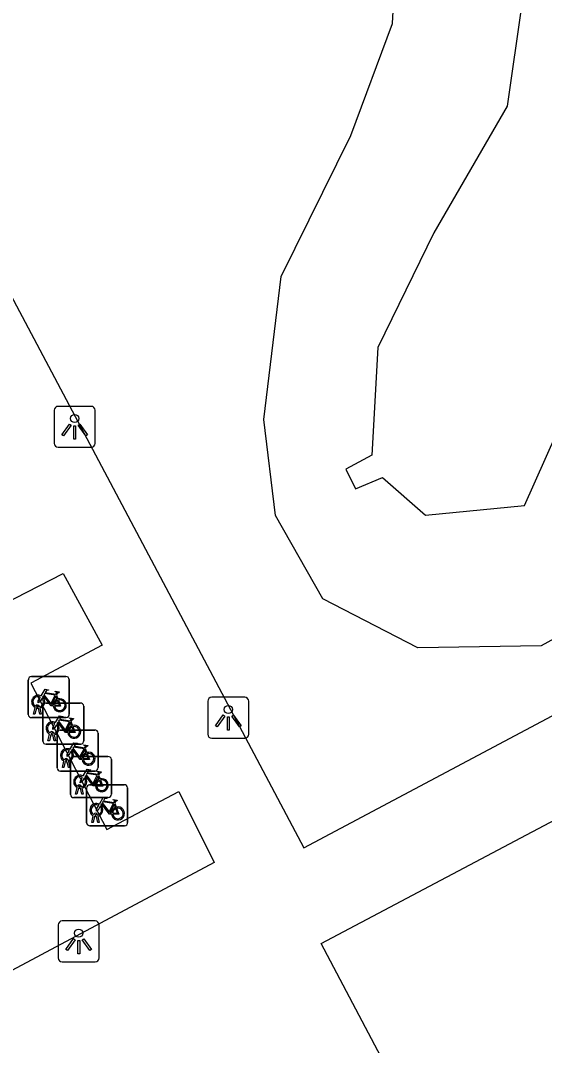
# Model space of a CAD drawing. Extents: x 162880 to 165536, y 384011 to 385179.
# Drawn here: x 163060.47 to 163073.26, y 384154.18 to 384179.16 of the extents above; entities that cross this region are included whole.
import ezdxf

# ---------------------------------------------------------------- set-up
doc = ezdxf.new("R2010")
doc.units = 0
for name, color, linetype in [('IMGEO_Fietsenrek', 7, 'Continuous'), ('IMGEO_Groenvoorziening', 7, 'Continuous'), ('IMGEO_Lichtpunt', 7, 'Continuous'), ('IMGEO_Meer_plas_ven_vijver', 7, 'Continuous'), ('IMGEO_Pand', 7, 'Continuous'), ('IMGEO_Rijbaan_lokaal_open', 7, 'Continuous')]:
    doc.layers.add(name, color=color, linetype=linetype)

msp = doc.modelspace()

# ---------------------------------------------------------------- linework, layer by layer
at = {"layer": 'IMGEO_Fietsenrek'}
for p, q in [((163060.661, 384162.246), (163060.661, 384163.087)), ((163060.661, 384163.087), (163060.661, 384162.246)), ((163060.736, 384163.171), (163061.577, 384163.171)), ((163061.577, 384163.171), (163060.736, 384163.171)), ((163061.661, 384163.096), (163061.661, 384162.255)), ((163061.661, 384162.255), (163061.661, 384163.096)), ((163061.348, 384162.72), (163061.384, 384162.625)), ((163060.899, 384162.427), (163060.898, 384162.431)), ((163060.93, 384162.438), (163060.931, 384162.431)), ((163061.013, 384161.598), (163061.013, 384162.439)), ((163061.013, 384162.439), (163061.013, 384161.598)), ((163061.088, 384162.523), (163061.929, 384162.523)), ((163061.929, 384162.523), (163061.088, 384162.523)), ((163062.013, 384162.448), (163062.013, 384161.607)), ((163062.013, 384161.607), (163062.013, 384162.448)), ((163060.788, 384162.255), (163060.827, 384162.415)), ((163060.822, 384162.255), (163060.788, 384162.255)), ((163060.857, 384162.403), (163060.822, 384162.255)), ((163060.94, 384162.255), (163060.906, 384162.397)), ((163060.938, 384162.401), (163060.973, 384162.255)), ((163060.973, 384162.255), (163060.94, 384162.255)), ((163061.586, 384162.171), (163060.745, 384162.171)), ((163060.745, 384162.171), (163061.586, 384162.171)), ((163061.7, 384162.072), (163061.736, 384161.977)), ((163061.14, 384161.607), (163061.179, 384161.767)), ((163061.209, 384161.755), (163061.174, 384161.607)), ((163061.251, 384161.779), (163061.25, 384161.783)), ((163061.292, 384161.607), (163061.258, 384161.749)), ((163061.282, 384161.79), (163061.283, 384161.783)), ((163061.29, 384161.753), (163061.325, 384161.607)), ((163061.364, 384160.942), (163061.364, 384161.783)), ((163061.364, 384161.783), (163061.364, 384160.942)), ((163061.439, 384161.867), (163062.28, 384161.867)), ((163062.28, 384161.867), (163061.439, 384161.867)), ((163062.364, 384161.792), (163062.364, 384160.951)), ((163062.364, 384160.951), (163062.364, 384161.792)), ((163061.938, 384161.523), (163061.097, 384161.523)), ((163061.097, 384161.523), (163061.938, 384161.523)), ((163061.174, 384161.607), (163061.14, 384161.607)), ((163061.325, 384161.607), (163061.292, 384161.607)), ((163061.762, 384161.222), (163062.603, 384161.222)), ((163062.603, 384161.222), (163061.762, 384161.222)), ((163062.051, 384161.416), (163062.087, 384161.321)), ((163061.491, 384160.951), (163061.53, 384161.111)), ((163061.525, 384160.951), (163061.491, 384160.951)), ((163061.56, 384161.099), (163061.525, 384160.951)), ((163061.602, 384161.123), (163061.601, 384161.127)), ((163061.643, 384160.951), (163061.609, 384161.093)), ((163061.633, 384161.134), (163061.634, 384161.127)), ((163061.641, 384161.097), (163061.676, 384160.951)), ((163061.676, 384160.951), (163061.643, 384160.951)), ((163061.687, 384160.297), (163061.687, 384161.138)), ((163061.687, 384161.138), (163061.687, 384160.297)), ((163062.687, 384161.147), (163062.687, 384160.306)), ((163062.687, 384160.306), (163062.687, 384161.147)), ((163062.289, 384160.867), (163061.448, 384160.867)), ((163061.448, 384160.867), (163062.289, 384160.867)), ((163062.374, 384160.771), (163062.41, 384160.676)), ((163061.814, 384160.306), (163061.853, 384160.466)), ((163061.883, 384160.454), (163061.848, 384160.306)), ((163061.925, 384160.478), (163061.924, 384160.482)), ((163061.966, 384160.306), (163061.932, 384160.448)), ((163061.956, 384160.489), (163061.957, 384160.482)), ((163061.964, 384160.452), (163061.999, 384160.306)), ((163062.081, 384159.609), (163062.081, 384160.45)), ((163062.081, 384160.45), (163062.081, 384159.609)), ((163062.156, 384160.534), (163062.997, 384160.534)), ((163062.997, 384160.534), (163062.156, 384160.534)), ((163063.081, 384160.459), (163063.081, 384159.618)), ((163063.081, 384159.618), (163063.081, 384160.459)), ((163062.612, 384160.222), (163061.771, 384160.222)), ((163061.771, 384160.222), (163062.612, 384160.222)), ((163061.848, 384160.306), (163061.814, 384160.306)), ((163061.999, 384160.306), (163061.966, 384160.306)), ((163062.768, 384160.083), (163062.804, 384159.988)), ((163062.208, 384159.618), (163062.247, 384159.778)), ((163062.277, 384159.766), (163062.242, 384159.618)), ((163062.319, 384159.79), (163062.318, 384159.794)), ((163062.36, 384159.618), (163062.326, 384159.76)), ((163062.35, 384159.801), (163062.351, 384159.794)), ((163062.358, 384159.764), (163062.393, 384159.618)), ((163063.006, 384159.534), (163062.165, 384159.534)), ((163062.165, 384159.534), (163063.006, 384159.534)), ((163062.242, 384159.618), (163062.208, 384159.618)), ((163062.393, 384159.618), (163062.36, 384159.618))]:
    msp.add_line(p, q, dxfattribs=at)
for points in [[(163060.974, 384162.697), (163061.069, 384162.861), (163061.155, 384162.847), (163061.157, 384162.838), (163061.101, 384162.827), (163061.074, 384162.782), (163061.33, 384162.741)], [(163061.27, 384162.453), (163061.22, 384162.453), (163061.029, 384162.704), (163061.01, 384162.672)], [(163061.317, 384162.716), (163061.06, 384162.757), (163061.043, 384162.728), (163061.21, 384162.508), (163061.317, 384162.716)], [(163061.365, 384162.618), (163061.335, 384162.695), (163061.226, 384162.477), (163061.269, 384162.477)], [(163061.33, 384162.741), (163061.355, 384162.79), (163061.349, 384162.794), (163061.326, 384162.798), (163061.314, 384162.805), (163061.313, 384162.808), (163061.315, 384162.813), (163061.41, 384162.798), (163061.412, 384162.788), (163061.402, 384162.775), (163061.39, 384162.769), (163061.376, 384162.775), (163061.348, 384162.72)], [(163060.995, 384162.645), (163060.943, 384162.555), (163060.903, 384162.53), (163060.904, 384162.577), (163060.959, 384162.671)], [(163061.299, 384162.477), (163061.419, 384162.476), (163061.375, 384162.59)], [(163061.395, 384162.597), (163061.45, 384162.452), (163061.3, 384162.452)], [(163061.326, 384162.049), (163061.421, 384162.213), (163061.507, 384162.199), (163061.509, 384162.19), (163061.453, 384162.179), (163061.426, 384162.134), (163061.682, 384162.093)], [(163061.347, 384161.997), (163061.295, 384161.907), (163061.255, 384161.882), (163061.256, 384161.929), (163061.311, 384162.023)], [(163061.622, 384161.805), (163061.572, 384161.805), (163061.381, 384162.056), (163061.362, 384162.024)], [(163061.669, 384162.068), (163061.412, 384162.109), (163061.395, 384162.08), (163061.562, 384161.86), (163061.669, 384162.068)], [(163061.717, 384161.97), (163061.687, 384162.047), (163061.578, 384161.829), (163061.621, 384161.829)], [(163061.651, 384161.829), (163061.771, 384161.828), (163061.727, 384161.942)], [(163061.747, 384161.949), (163061.802, 384161.804), (163061.652, 384161.804)], [(163061.682, 384162.093), (163061.707, 384162.142), (163061.701, 384162.146), (163061.678, 384162.15), (163061.666, 384162.157), (163061.665, 384162.16), (163061.667, 384162.165), (163061.762, 384162.15), (163061.764, 384162.14), (163061.754, 384162.127), (163061.742, 384162.121), (163061.728, 384162.127), (163061.7, 384162.072)], [(163061.677, 384161.393), (163061.772, 384161.557), (163061.858, 384161.543), (163061.86, 384161.534), (163061.804, 384161.523), (163061.777, 384161.478), (163062.033, 384161.437)], [(163062.02, 384161.412), (163061.763, 384161.453), (163061.746, 384161.424), (163061.913, 384161.204), (163062.02, 384161.412)], [(163062.033, 384161.437), (163062.058, 384161.486), (163062.052, 384161.49), (163062.029, 384161.494), (163062.017, 384161.501), (163062.016, 384161.504), (163062.018, 384161.509), (163062.113, 384161.494), (163062.115, 384161.484), (163062.105, 384161.471), (163062.093, 384161.465), (163062.079, 384161.471), (163062.051, 384161.416)], [(163061.698, 384161.341), (163061.646, 384161.251), (163061.606, 384161.226), (163061.607, 384161.273), (163061.662, 384161.367)], [(163061.973, 384161.149), (163061.923, 384161.149), (163061.732, 384161.4), (163061.713, 384161.368)], [(163062.068, 384161.314), (163062.038, 384161.391), (163061.929, 384161.173), (163061.972, 384161.173)], [(163062.002, 384161.173), (163062.122, 384161.172), (163062.078, 384161.286)], [(163062.098, 384161.293), (163062.153, 384161.148), (163062.003, 384161.148)], [(163062.021, 384160.696), (163061.969, 384160.606), (163061.929, 384160.581), (163061.93, 384160.628), (163061.985, 384160.722)], [(163062, 384160.748), (163062.095, 384160.912), (163062.181, 384160.898), (163062.183, 384160.889), (163062.127, 384160.878), (163062.1, 384160.833), (163062.356, 384160.792)], [(163062.296, 384160.504), (163062.246, 384160.504), (163062.055, 384160.755), (163062.036, 384160.723)], [(163062.343, 384160.767), (163062.086, 384160.808), (163062.069, 384160.779), (163062.236, 384160.559), (163062.343, 384160.767)], [(163062.391, 384160.669), (163062.361, 384160.746), (163062.252, 384160.528), (163062.295, 384160.528)], [(163062.356, 384160.792), (163062.381, 384160.841), (163062.375, 384160.845), (163062.352, 384160.849), (163062.34, 384160.856), (163062.339, 384160.859), (163062.341, 384160.864), (163062.436, 384160.849), (163062.438, 384160.839), (163062.428, 384160.826), (163062.416, 384160.82), (163062.402, 384160.826), (163062.374, 384160.771)], [(163062.325, 384160.528), (163062.445, 384160.527), (163062.401, 384160.641)], [(163062.421, 384160.648), (163062.476, 384160.503), (163062.326, 384160.503)], [(163062.394, 384160.06), (163062.489, 384160.224), (163062.575, 384160.21), (163062.577, 384160.201), (163062.521, 384160.19), (163062.494, 384160.145), (163062.75, 384160.104)], [(163062.415, 384160.008), (163062.363, 384159.918), (163062.323, 384159.893), (163062.324, 384159.94), (163062.379, 384160.034)], [(163062.69, 384159.816), (163062.64, 384159.816), (163062.449, 384160.067), (163062.43, 384160.035)], [(163062.737, 384160.079), (163062.48, 384160.12), (163062.463, 384160.091), (163062.63, 384159.871), (163062.737, 384160.079)], [(163062.785, 384159.981), (163062.755, 384160.058), (163062.646, 384159.84), (163062.689, 384159.84)], [(163062.719, 384159.84), (163062.839, 384159.839), (163062.795, 384159.953)], [(163062.815, 384159.96), (163062.87, 384159.815), (163062.72, 384159.815)], [(163062.75, 384160.104), (163062.775, 384160.153), (163062.769, 384160.157), (163062.746, 384160.161), (163062.734, 384160.168), (163062.733, 384160.171), (163062.735, 384160.176), (163062.83, 384160.161), (163062.832, 384160.151), (163062.822, 384160.138), (163062.81, 384160.132), (163062.796, 384160.138), (163062.768, 384160.083)]]:
    msp.add_lwpolyline(points, dxfattribs=at)
for centre, radius, start, end in [((163060.739, 384163.093), 0.0779, 92.4484, 184.2845), ((163060.739, 384163.093), 0.0779, 92.4484, 184.2845), ((163061.583, 384163.093), 0.0779, 2.4484, 94.2845), ((163061.583, 384163.093), 0.0779, 2.4484, 94.2845), ((163060.901, 384162.556), 0.159, 62.6766, 242.1369), ((163060.901, 384162.556), 0.129, 63.3192, 238.903), ((163060.881, 384162.427), 0.0499, 12.8025, 158.6934), ((163060.881, 384162.427), 0.0174, 12.8025, 163.4502), ((163060.901, 384162.556), 0.129, 253.415, 269.0204), ((163060.901, 384162.556), 0.129, 283.6043, 43.4302), ((163060.901, 384162.556), 0.159, 283.5766, 46.6042), ((163061.091, 384162.445), 0.0779, 92.4484, 184.2845), ((163061.091, 384162.445), 0.0779, 92.4484, 184.2845), ((163061.428, 384162.472), 0.159, 113.3408, 178.3217), ((163061.428, 384162.472), 0.159, 187.0065, 105.7708), ((163061.428, 384162.472), 0.129, 113.923, 177.9556), ((163061.428, 384162.472), 0.129, 188.6715, 104.5883), ((163061.935, 384162.445), 0.0779, 2.4484, 94.2845), ((163061.935, 384162.445), 0.0779, 2.4484, 94.2845), ((163060.739, 384162.249), 0.0779, 182.4484, 274.2845), ((163060.739, 384162.249), 0.0779, 182.4484, 274.2845), ((163060.901, 384162.556), 0.159, 253.9967, 271.7867), ((163061.583, 384162.249), 0.0779, 272.4484, 4.2845), ((163061.583, 384162.249), 0.0779, 272.4484, 4.2845), ((163061.253, 384161.908), 0.159, 62.6766, 242.1369), ((163061.253, 384161.908), 0.129, 63.3192, 238.903), ((163061.253, 384161.908), 0.129, 283.6043, 43.4302), ((163061.253, 384161.908), 0.159, 283.5766, 46.6042), ((163061.78, 384161.824), 0.159, 113.3408, 178.3217), ((163061.78, 384161.824), 0.159, 187.0065, 105.7708), ((163061.78, 384161.824), 0.129, 113.923, 177.9556), ((163061.78, 384161.824), 0.129, 188.6715, 104.5883), ((163061.233, 384161.779), 0.0499, 12.8025, 158.6934), ((163061.253, 384161.908), 0.159, 253.9967, 271.7867), ((163061.233, 384161.779), 0.0174, 12.8025, 163.4502), ((163061.253, 384161.908), 0.129, 253.415, 269.0204), ((163061.442, 384161.789), 0.0779, 92.4484, 184.2845), ((163061.442, 384161.789), 0.0779, 92.4484, 184.2845), ((163062.286, 384161.789), 0.0779, 2.4484, 94.2845), ((163062.286, 384161.789), 0.0779, 2.4484, 94.2845), ((163061.091, 384161.601), 0.0779, 182.4484, 274.2845), ((163061.091, 384161.601), 0.0779, 182.4484, 274.2845), ((163061.935, 384161.601), 0.0779, 272.4484, 4.2845), ((163061.935, 384161.601), 0.0779, 272.4484, 4.2845), ((163061.604, 384161.252), 0.159, 62.6766, 242.1369), ((163061.604, 384161.252), 0.129, 63.3192, 238.903), ((163061.604, 384161.252), 0.129, 283.6043, 43.4302), ((163061.604, 384161.252), 0.159, 283.5766, 46.6042), ((163061.765, 384161.144), 0.0779, 92.4484, 184.2845), ((163061.765, 384161.144), 0.0779, 92.4484, 184.2845), ((163062.131, 384161.168), 0.159, 113.3408, 178.3217), ((163062.131, 384161.168), 0.159, 187.0065, 105.7708), ((163062.131, 384161.168), 0.129, 113.923, 177.9556), ((163062.131, 384161.168), 0.129, 188.6715, 104.5883), ((163062.609, 384161.144), 0.0779, 2.4484, 94.2845), ((163062.609, 384161.144), 0.0779, 2.4484, 94.2845), ((163061.442, 384160.945), 0.0779, 182.4484, 274.2845), ((163061.442, 384160.945), 0.0779, 182.4484, 274.2845), ((163061.584, 384161.123), 0.0499, 12.8025, 158.6934), ((163061.604, 384161.252), 0.159, 253.9967, 271.7867), ((163061.584, 384161.123), 0.0174, 12.8025, 163.4502), ((163061.604, 384161.252), 0.129, 253.415, 269.0204), ((163062.286, 384160.945), 0.0779, 272.4484, 4.2845), ((163062.286, 384160.945), 0.0779, 272.4484, 4.2845), ((163061.927, 384160.607), 0.159, 62.6766, 242.1369), ((163061.927, 384160.607), 0.129, 63.3192, 238.903), ((163061.927, 384160.607), 0.129, 283.6043, 43.4302), ((163061.927, 384160.607), 0.159, 283.5766, 46.6042), ((163062.454, 384160.523), 0.159, 187.0065, 105.7708), ((163061.907, 384160.478), 0.0499, 12.8025, 158.6934), ((163061.927, 384160.607), 0.159, 253.9967, 271.7867), ((163061.907, 384160.478), 0.0174, 12.8025, 163.4502), ((163061.927, 384160.607), 0.129, 253.415, 269.0204), ((163062.159, 384160.456), 0.0779, 92.4484, 184.2845), ((163062.159, 384160.456), 0.0779, 92.4484, 184.2845), ((163062.454, 384160.523), 0.159, 113.3408, 178.3217), ((163062.454, 384160.523), 0.129, 113.923, 177.9556), ((163062.454, 384160.523), 0.129, 188.6715, 104.5883), ((163063.003, 384160.456), 0.0779, 2.4484, 94.2845), ((163063.003, 384160.456), 0.0779, 2.4484, 94.2845), ((163061.765, 384160.3), 0.0779, 182.4484, 274.2845), ((163061.765, 384160.3), 0.0779, 182.4484, 274.2845), ((163062.609, 384160.3), 0.0779, 272.4484, 4.2845), ((163062.609, 384160.3), 0.0779, 272.4484, 4.2845), ((163062.321, 384159.919), 0.159, 62.6766, 242.1369), ((163062.321, 384159.919), 0.129, 63.3192, 238.903), ((163062.321, 384159.919), 0.129, 283.6043, 43.4302), ((163062.321, 384159.919), 0.159, 283.5766, 46.6042), ((163062.848, 384159.835), 0.159, 113.3408, 178.3217), ((163062.848, 384159.835), 0.159, 187.0065, 105.7708), ((163062.848, 384159.835), 0.129, 113.923, 177.9556), ((163062.848, 384159.835), 0.129, 188.6715, 104.5883), ((163062.301, 384159.79), 0.0499, 12.8025, 158.6934), ((163062.321, 384159.919), 0.159, 253.9967, 271.7867), ((163062.301, 384159.79), 0.0174, 12.8025, 163.4502), ((163062.321, 384159.919), 0.129, 253.415, 269.0204), ((163062.159, 384159.612), 0.0779, 182.4484, 274.2845), ((163062.159, 384159.612), 0.0779, 182.4484, 274.2845), ((163063.003, 384159.612), 0.0779, 272.4484, 4.2845), ((163063.003, 384159.612), 0.0779, 272.4484, 4.2845)]:
    msp.add_arc(centre, radius, start, end, dxfattribs=at)
at = {"layer": 'IMGEO_Groenvoorziening'}
msp.add_lwpolyline([(163069.544, 384179.08), (163069.709, 384182.039), (163069.306, 384186.252), (163071.052, 384188.562), (163077.56, 384190.07), (163080.23, 384189.992), (163082.155, 384188.458), (163084.3, 384183.942), (163085.015, 384182.437), (163085.96, 384177.501), (163085.308, 384174.847), (163082.418, 384173.062), (163079.421, 384171.91), (163077.364, 384169.577), (163075.595, 384165.25), (163073.176, 384163.922), (163070.168, 384163.872), (163067.843, 384165.063), (163066.695, 384167.093), (163066.407, 384169.431), (163066.827, 384172.921), (163068.53, 384176.354), (163069.544, 384179.08)], dxfattribs=at)
at = {"layer": 'IMGEO_Lichtpunt'}
for p, q in [((163062.195, 384169.754), (163061.387, 384169.754)), ((163062.195, 384169.754), (163061.387, 384169.754)), ((163061.293, 384169.659), (163061.293, 384168.852)), ((163061.293, 384169.659), (163061.293, 384168.852)), ((163062.289, 384168.852), (163062.289, 384169.659)), ((163062.289, 384168.852), (163062.289, 384169.659)), ((163061.387, 384168.758), (163062.195, 384168.758)), ((163061.387, 384168.758), (163062.195, 384168.758)), ((163065.041, 384162.57), (163065.041, 384161.763)), ((163065.041, 384162.57), (163065.041, 384161.763)), ((163065.943, 384162.665), (163065.135, 384162.665)), ((163065.943, 384162.665), (163065.135, 384162.665)), ((163066.037, 384161.763), (163066.037, 384162.57)), ((163066.037, 384161.763), (163066.037, 384162.57)), ((163065.135, 384161.669), (163065.943, 384161.669)), ((163065.135, 384161.669), (163065.943, 384161.669)), ((163062.293, 384157.215), (163061.485, 384157.215)), ((163062.293, 384157.215), (163061.485, 384157.215)), ((163061.391, 384157.12), (163061.391, 384156.313)), ((163061.391, 384157.12), (163061.391, 384156.313)), ((163062.387, 384156.313), (163062.387, 384157.12)), ((163062.387, 384156.313), (163062.387, 384157.12)), ((163061.485, 384156.219), (163062.293, 384156.219)), ((163061.485, 384156.219), (163062.293, 384156.219))]:
    msp.add_line(p, q, dxfattribs=at)
for points in [[(163061.667, 384169.323), (163061.706, 384169.295), (163061.518, 384169.033), (163061.48, 384169.06), (163061.667, 384169.323)], [(163061.769, 384169.275), (163061.816, 384169.275), (163061.816, 384168.953), (163061.769, 384168.953), (163061.769, 384169.275)], [(163061.879, 384169.295), (163061.917, 384169.322), (163062.104, 384169.06), (163062.065, 384169.032), (163061.879, 384169.295)], [(163065.415, 384162.234), (163065.454, 384162.206), (163065.266, 384161.944), (163065.228, 384161.971), (163065.415, 384162.234)], [(163065.517, 384162.186), (163065.564, 384162.186), (163065.564, 384161.864), (163065.517, 384161.864), (163065.517, 384162.186)], [(163065.627, 384162.206), (163065.665, 384162.233), (163065.852, 384161.971), (163065.813, 384161.943), (163065.627, 384162.206)], [(163061.765, 384156.784), (163061.804, 384156.756), (163061.616, 384156.494), (163061.578, 384156.521), (163061.765, 384156.784)], [(163061.867, 384156.736), (163061.914, 384156.736), (163061.914, 384156.414), (163061.867, 384156.414), (163061.867, 384156.736)], [(163061.977, 384156.756), (163062.015, 384156.783), (163062.202, 384156.521), (163062.163, 384156.493), (163061.977, 384156.756)]]:
    msp.add_lwpolyline(points, dxfattribs=at)
for centre in [(163061.792, 384169.457), (163065.54, 384162.368), (163061.89, 384156.918)]:
    msp.add_circle(centre, 0.0994, dxfattribs=at)
for centre, start, end in [((163061.387, 384169.659), 90, 180), ((163061.387, 384169.659), 90, 180), ((163062.195, 384169.659), 0, 90), ((163062.195, 384169.659), 0, 90), ((163061.387, 384168.852), 180, 270), ((163061.387, 384168.852), 180, 270), ((163062.195, 384168.852), 270, 0), ((163062.195, 384168.852), 270, 360), ((163065.135, 384162.57), 90, 180), ((163065.135, 384162.57), 90, 180), ((163065.943, 384162.57), 0, 90), ((163065.943, 384162.57), 0, 90), ((163065.135, 384161.763), 180, 270), ((163065.135, 384161.763), 180, 270), ((163065.943, 384161.763), 270, 0), ((163065.943, 384161.763), 270, 360), ((163061.485, 384157.12), 90, 180), ((163061.485, 384157.12), 90, 180), ((163062.293, 384157.12), 0, 90), ((163062.293, 384157.12), 0, 90), ((163061.485, 384156.313), 180, 270), ((163061.485, 384156.313), 180, 270), ((163062.293, 384156.313), 270, 0), ((163062.293, 384156.313), 270, 360)]:
    msp.add_arc(centre, 0.0946, start, end, dxfattribs=at)
at = {"layer": 'IMGEO_Meer_plas_ven_vijver'}
msp.add_lwpolyline([(163074.141, 384186.164), (163073.201, 384184.432), (163072.699, 384179.563), (163072.344, 384177.068), (163070.556, 384173.984), (163069.186, 384171.188), (163069.041, 384168.565), (163068.408, 384168.224), (163068.64, 384167.741), (163069.305, 384168.018), (163070.355, 384167.103), (163072.763, 384167.334), (163074.849, 384171.997)], dxfattribs=at)
at = {"layer": 'IMGEO_Pand'}
msp.add_lwpolyline([(163074.422, 384144.138), (163067.808, 384156.669), (163094.565, 384170.805)], dxfattribs=at)
at = {"layer": 'IMGEO_Rijbaan_lokaal_open'}
for points in [[(163078.842, 384200.503), (163080.048, 384198.225), (163053.853, 384184.48), (163067.382, 384158.999), (163093.542, 384172.882), (163094.565, 384170.805)], [(163059.75, 384164.783), (163061.515, 384165.685), (163062.462, 384163.932), (163060.723, 384163.007), (163062.574, 384159.446), (163064.329, 384160.373), (163065.193, 384158.642), (163058.189, 384154.914)]]:
    msp.add_lwpolyline(points, dxfattribs=at)

doc.saveas('drawing.dxf')
